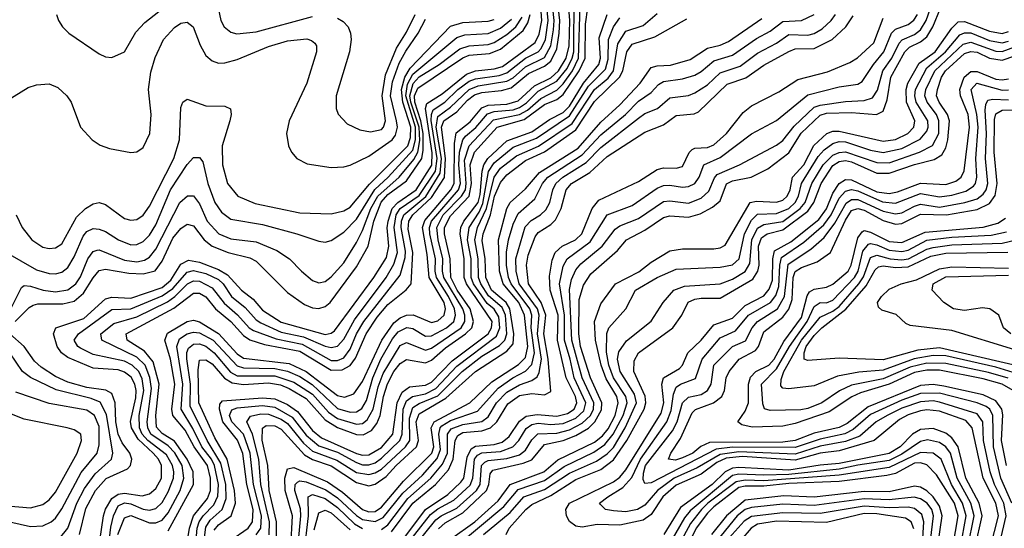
# Model space of a CAD drawing. Header units: inches. Extents: x 1308407 to 1441228, y 959628 to 1036311.
# Tile 533 of 656: x 1414476 to 1417617, y 980630 to 982253. Entities that reach past the tile are written whole.
import ezdxf

# ---------------------------------------------------------------- set-up
doc = ezdxf.new("R2010")
doc.units = ezdxf.units.IN
doc.header["$MEASUREMENT"] = 0
doc.layers.add('B4918', color=7, linetype='Continuous')

msp = doc.modelspace()

# ---------------------------------------------------------------- linework, layer by layer
at = {"layer": 'B4918', "color": 5}
for points, elevation in [([(1414726.6, 980553.4), (1414743.6, 980670), (1414750, 980690.4), (1414770, 980725), (1414790, 980739.2), (1414810, 980741.9), (1414866.7, 980733.3), (1414890, 980739.5), (1414910, 980757.2), (1414928.1, 980790), (1414928.8, 980830), (1414919.2, 980850), (1414902.2, 980870), (1414854, 980914), (1414833, 980950), (1414829.6, 980970.4), (1414846.1, 981046.1), (1414847.2, 981070), (1414843.3, 981090), (1414831.8, 981111.8), (1414810, 981128.5), (1414790, 981135.5), (1414710, 981140.8), (1414630, 981174.5), (1414609.1, 981190), (1414595.6, 981210), (1414583.5, 981250), (1414591.3, 981270), (1414680.1, 981299.9), (1414750, 981362), (1414770, 981367.6), (1414830, 981364.6), (1414930, 981398.6), (1414957.9, 981422.1), (1414990, 981473.3), (1415014, 981486), (1415050, 981479.6), (1415110, 981455.6), (1415139.1, 981439.1), (1415183.3, 981390), (1415220.6, 981360.6), (1415250, 981325.9), (1415310, 981287.9), (1415450, 981248.4), (1415470, 981252.2), (1415480.2, 981259.8), (1415605.6, 981430), (1415645.6, 981494.4), (1415654, 981530), (1415648.6, 981588.6), (1415650.9, 981610), (1415664.4, 981650), (1415682.2, 981670), (1415740.5, 981710), (1415791.1, 981788.9), (1415791.6, 981828.5), (1415770.1, 981969.9), (1415774.6, 981985.4), (1415823.6, 982016.4), (1415901.2, 982078.7), (1415930, 982089.3), (1415990, 982096), (1416015.9, 982104.1), (1416120, 982180), (1416133.4, 982206.6), (1416141.8, 982250), (1416133, 982370)], 2680), ([(1414753.8, 980526.2), (1414766.8, 980633.2), (1414775.1, 980670), (1414790, 980701.1), (1414810, 980711.1), (1414830, 980708), (1414870, 980691.1), (1414890, 980687.8), (1414910, 980693.2), (1414930, 980712.5), (1414950, 980746.7), (1414966.2, 980790), (1414967.4, 980810), (1414963.6, 980830), (1414943.8, 980863.8), (1414884.5, 980910), (1414866.8, 980930), (1414858, 980950), (1414857.5, 980990), (1414872.3, 981070), (1414866.6, 981106.6), (1414855.5, 981130), (1414835.1, 981150), (1414810, 981163.6), (1414710, 981184.1), (1414670, 981204.7), (1414661.8, 981210), (1414649.9, 981230), (1414663.9, 981250), (1414770, 981327.8), (1414830, 981330.7), (1414930, 981371.8), (1414964.5, 981395.5), (1415010, 981447.5), (1415030, 981452.6), (1415070, 981443), (1415110, 981423.4), (1415124.6, 981410), (1415151.7, 981370), (1415194.8, 981334.8), (1415230, 981295.3), (1415245.5, 981285.5), (1415310, 981255.9), (1415381, 981241), (1415450, 981210.6), (1415470, 981206.5), (1415490, 981210.6), (1415510, 981233.6), (1415544.4, 981295.6), (1415644.6, 981430), (1415670, 981472.4), (1415680.9, 981510), (1415670.6, 981590), (1415677.2, 981630), (1415690, 981650), (1415750, 981691.8), (1415802.2, 981770), (1415808.1, 981810), (1415789, 981931), (1415789.3, 981950.7), (1415795.1, 981964.9), (1415832.4, 981990), (1415873.4, 982030), (1415910, 982056.9), (1415930, 982064.2), (1416005.3, 982074.8), (1416030, 982083.4), (1416090, 982130.6), (1416129.4, 982150), (1416139.3, 982160.7), (1416152.9, 982190), (1416161.3, 982250), (1416150.2, 982369.8)], 2660), ([(1414789.5, 980610), (1414810, 980663.3), (1414830, 980671.1), (1414890, 980647.3), (1414910, 980647), (1414930, 980656), (1414950, 980679.6), (1414987.4, 980750), (1415000.1, 980790), (1414993.9, 980830), (1414970.5, 980870.5), (1414950, 980892.9), (1414894.8, 980930), (1414884.7, 980950), (1414882.9, 980970), (1414895.9, 981075.9), (1414891.4, 981111.4), (1414876.4, 981150), (1414850, 981175.7), (1414737.5, 981230), (1414735.2, 981250), (1414776.7, 981283.3), (1414850, 981304.6), (1414947.5, 981352.5), (1414970.9, 981369.1), (1415011, 981410), (1415030, 981419.5), (1415050, 981418.4), (1415090, 981397.4), (1415128, 981348), (1415171.1, 981311.1), (1415207.7, 981270), (1415221.5, 981261.5), (1415294, 981234), (1415377, 981217), (1415470, 981165.7), (1415490, 981165.2), (1415510, 981173.8), (1415530, 981201.3), (1415550.4, 981250), (1415573.9, 981290), (1415690, 981437.8), (1415705.9, 981494.1), (1415706.2, 981513.8), (1415692.4, 981590), (1415693.6, 981610), (1415701.5, 981630), (1415771.5, 981688.5), (1415817.3, 981762.7), (1415821.5, 981810), (1415804.6, 981910), (1415810, 981944.4), (1415850, 981973.5), (1415910, 982030), (1415938.5, 982041.5), (1416030, 982056.3), (1416050, 982067.6), (1416090, 982102.1), (1416150, 982132.6), (1416170.8, 982169.2), (1416179.1, 982220.9), (1416180.5, 982250), (1416168.2, 982370)], 2640), ([(1414950, 980621.4), (1415030.6, 980770), (1415029.5, 980810), (1415010.1, 980850), (1414970, 980908), (1414930, 980932.5), (1414912.6, 980952.6), (1414910, 980990), (1414920.4, 981090), (1414901.4, 981161.4), (1414874.6, 981194.6), (1414818.5, 981230), (1414815.7, 981250), (1414967.3, 981332.7), (1415030, 981380.3), (1415050, 981380.3), (1415070, 981368.2), (1415100.3, 981330), (1415149.9, 981289.9), (1415190, 981244.8), (1415210, 981231.4), (1415256.9, 981216.9), (1415370, 981194.7), (1415470, 981134.5), (1415504.4, 981135.6), (1415530, 981149.3), (1415547, 981173), (1415580.8, 981250), (1415616.2, 981303.8), (1415650, 981343.9), (1415709, 981391), (1415725.1, 981410), (1415730.1, 981509.9), (1415715.5, 981584.5), (1415717.5, 981610), (1415730, 981630), (1415790, 981685.1), (1415830.8, 981749.2), (1415834.6, 981810), (1415821.4, 981910), (1415828.5, 981930), (1415870, 981959.3), (1415904.1, 981995.9), (1415927, 982013), (1415950, 982021.1), (1416013, 982027), (1416044.1, 982035.9), (1416099.1, 982080.9), (1416150, 982104.3), (1416170, 982121), (1416190, 982160.2), (1416197.4, 982210), (1416198.6, 982250), (1416187.5, 982350)], 2620), ([(1414593, 982270), (1414599.3, 982250), (1414613, 982230), (1414633, 982210), (1414730, 982144.4), (1414750, 982134.9), (1414770, 982132.7), (1414810, 982150.4), (1414846.3, 982213.7), (1414875.5, 982244.5), (1414970, 982319.3)], 2840), ([(1415010, 980585), (1415017.2, 980630), (1415030.4, 980669.6), (1415075.4, 980724.6), (1415085, 980750), (1415084.6, 980790), (1415075.4, 980830), (1415032.1, 980890), (1415003.4, 980943.4), (1414964, 980990), (1414961.1, 981010), (1414971.2, 981090), (1414956.8, 981170), (1414939.3, 981230), (1414947.2, 981252.8), (1415010, 981289.6), (1415030, 981294.3), (1415050, 981289.1), (1415110, 981251.6), (1415170, 981186.1), (1415190, 981173.1), (1415335.7, 981155.7), (1415390, 981130.3), (1415490, 981054), (1415512, 981048), (1415541.5, 981058.5), (1415570, 981098.3), (1415630.7, 981230), (1415670, 981285.3), (1415690, 981301.2), (1415710, 981310), (1415730.7, 981310.7), (1415790, 981286.6), (1415810, 981291.7), (1415830.4, 981310), (1415833.8, 981330), (1415829.6, 981350), (1415782, 981430), (1415776.2, 981503.8), (1415760.7, 981590), (1415768.1, 981611.9), (1415851.4, 981710), (1415862.1, 981730), (1415862.5, 981857.5), (1415868.3, 981891.7), (1415912.5, 981927.5), (1415950, 981971.8), (1415970, 981979.8), (1416030, 981983.5), (1416065.8, 981994.3), (1416117.8, 982042.2), (1416170, 982067.6), (1416194.9, 982090), (1416219.1, 982130), (1416228.7, 982170), (1416230.6, 982250), (1416225, 982330)], 2580), ([(1415037.1, 980570), (1415042, 980630), (1415048.1, 980650), (1415060.8, 980670), (1415095.3, 980704.7), (1415108, 980732), (1415110.2, 980770), (1415097.5, 980830), (1415087.8, 980850), (1415057, 980890), (1415028.6, 980948.6), (1414990.6, 981010), (1414996.2, 981090), (1414977.3, 981210), (1414985.3, 981234.7), (1415010, 981250.8), (1415030, 981255.6), (1415050, 981253.8), (1415093.5, 981230), (1415170, 981148.2), (1415190, 981141.7), (1415290, 981140.1), (1415330, 981131.8), (1415370, 981114.2), (1415408.9, 981088.9), (1415490, 981012.6), (1415530, 981000.8), (1415550, 981001.6), (1415567.6, 981012.4), (1415581.8, 981038.2), (1415602.7, 981110), (1415628.5, 981170), (1415665.3, 981234.7), (1415683.6, 981256.4), (1415710.8, 981270.8), (1415730, 981267.6), (1415770, 981243.2), (1415790, 981244), (1415837.8, 981270), (1415860.7, 981290), (1415866.7, 981310), (1415863.3, 981330), (1415843.9, 981370), (1415806, 981430), (1415801.3, 981450), (1415801.9, 981490), (1415784.5, 981570), (1415783.7, 981590), (1415790, 981610), (1415875.3, 981710), (1415881.8, 981730), (1415877, 981790), (1415879.2, 981830), (1415889.8, 981870), (1415898.3, 981881.7), (1415931.1, 981908.9), (1415967.8, 981952.2), (1415990, 981959.8), (1416050, 981965.3), (1416070, 981972.6), (1416092.5, 981987.5), (1416130, 982024.7), (1416190, 982056.8), (1416222.5, 982097.5), (1416238.8, 982130), (1416243.3, 982150), (1416245.2, 982330)], 2560), ([(1415058.9, 980550), (1415070, 980633.8), (1415084, 980656), (1415122, 980690), (1415134.8, 980725.2), (1415133.5, 980770), (1415117.2, 980837.2), (1415073.6, 980910), (1415020.1, 981020.1), (1415021.2, 981090), (1415009.4, 981170.6), (1415009.1, 981190.9), (1415014.9, 981205.1), (1415030, 981217.3), (1415050, 981218.7), (1415070, 981210.9), (1415096.1, 981190), (1415148, 981128), (1415170, 981116.2), (1415290, 981116.4), (1415350, 981096.1), (1415410, 981058.1), (1415460.7, 981000.7), (1415490, 980980), (1415550, 980961.7), (1415570, 980964.7), (1415584.1, 980975.9), (1415603.8, 981010), (1415619.2, 981080.8), (1415635.9, 981124.1), (1415690, 981212.7), (1415710, 981223.2), (1415770, 981198.3), (1415790, 981204.2), (1415884.2, 981270), (1415895.6, 981290), (1415895.7, 981310), (1415889.3, 981330), (1415829.1, 981430), (1415824.7, 981450), (1415825.6, 981490), (1415811.1, 981550), (1415807.1, 981590), (1415827.2, 981630), (1415885.2, 981690), (1415897.6, 981710), (1415900.5, 981730), (1415894.9, 981805.2), (1415909.7, 981850.3), (1415987, 981933), (1416070, 981950.1), (1416095.4, 981964.6), (1416138, 982002), (1416190, 982027.6), (1416210, 982048.3), (1416239.7, 982090), (1416258.5, 982130), (1416263.9, 982296.1)], 2540), ([(1415096.2, 980623.9), (1415110, 980641.2), (1415150.1, 980669.9), (1415164.2, 980710), (1415161.1, 980750), (1415137.9, 980850), (1415098.8, 980918.8), (1415046.9, 981030), (1415044.8, 981135.2), (1415050, 981166.8), (1415070, 981167.7), (1415090, 981154.3), (1415129, 981109), (1415153.9, 981093.9), (1415190, 981088.6), (1415270, 981094.5), (1415307.5, 981087.5), (1415335.8, 981075.8), (1415390, 981043.9), (1415450, 980975.9), (1415490, 980951.2), (1415550.8, 980929.2), (1415571.8, 980928.2), (1415598, 980942), (1415615.3, 980964.7), (1415625.6, 980990), (1415636, 981050), (1415648.8, 981091.2), (1415670, 981130.3), (1415690, 981156), (1415710, 981168.6), (1415770, 981157.8), (1415790, 981165.9), (1415834.5, 981205.5), (1415898.4, 981250), (1415917.8, 981270), (1415923.8, 981290), (1415912.9, 981330), (1415872, 981390), (1415850.9, 981430), (1415848.9, 981490), (1415831.2, 981570), (1415831.6, 981590), (1415850, 981627.5), (1415910, 981690.3), (1415917.7, 981730), (1415913.2, 981790), (1415926.5, 981830), (1415999.3, 981910), (1416085.7, 981934.3), (1416150, 981982.7), (1416190, 981998.2), (1416210, 982013.8), (1416260.9, 982090), (1416279.4, 982130), (1416280.8, 982239.2), (1416288, 982292)], 2520), ([(1415105.5, 982305.5), (1415117.2, 982250), (1415128.7, 982230), (1415150, 982213.6), (1415168.4, 982208.4), (1415230, 982214.1), (1415410, 982262.7)], 2840), ([(1415733.5, 980570), (1415803.3, 980656.7), (1415820.7, 980670), (1415870, 980694.1), (1415933.5, 980750), (1415944.8, 980770), (1415949.4, 980830), (1415959.6, 980840.4), (1415970, 980846.6), (1416030, 980852.2), (1416070, 980864.8), (1416090, 980878.8), (1416110, 980912.4), (1416129.2, 980930.8), (1416190, 980933), (1416230, 980944.1), (1416270, 980965.3), (1416296.4, 980990), (1416306.5, 981010), (1416307.7, 981030), (1416270.5, 981110), (1416237.3, 981230), (1416230, 981391.7), (1416236.4, 981423.6), (1416250, 981454.7), (1416266.4, 981473.6), (1416334.6, 981530), (1416375.3, 981584.7), (1416390, 981594.6), (1416450, 981618.2), (1416530, 981672.3), (1416550, 981674.9), (1416610, 981667.5), (1416650, 981683.9), (1416674.7, 981705.3), (1416692.2, 981747.8), (1416701.3, 981758.7), (1416772.5, 981790), (1416890, 981852.4), (1416910, 981867.1), (1416947.1, 981912.9), (1417010, 981973.5), (1417030, 981980.7), (1417110, 981992.2), (1417170, 981994.7), (1417196.1, 982003.9), (1417212.4, 982027.6), (1417229.6, 982090), (1417258.5, 982130), (1417281.4, 982178.6), (1417290.9, 982189.1), (1417330, 982205.6), (1417350, 982220.4), (1417367.7, 982250), (1417388.5, 982311.5)], 2240), ([(1415811.5, 980628.5), (1415832.9, 980647.1), (1415890, 980679.2), (1415965.3, 980750), (1415972.7, 980770), (1415976.7, 980803.3), (1415984.8, 980815.2), (1416082.5, 980837.5), (1416110, 980848.5), (1416150, 980896.8), (1416210, 980909.9), (1416250, 980926.3), (1416290.1, 980949.9), (1416311.1, 980970), (1416331.6, 981008.4), (1416333.2, 981030), (1416296.6, 981110), (1416265.1, 981210), (1416259.4, 981250), (1416260.5, 981359.5), (1416274.7, 981405.3), (1416298.4, 981441.6), (1416383.3, 981516.7), (1416411.5, 981550), (1416470, 981580.9), (1416530, 981622), (1416550, 981626.6), (1416610, 981622.9), (1416646.5, 981633.5), (1416685.8, 981654.2), (1416710, 981674.7), (1416730.6, 981729.4), (1416750, 981738.3), (1416809.6, 981750.4), (1416862.9, 981777.1), (1416930, 981828.4), (1416968.8, 981891.2), (1417030, 981948.7), (1417050, 981954.5), (1417130, 981957.2), (1417209.2, 981950.8), (1417230, 981960.7), (1417242.9, 981997.1), (1417254.5, 982070), (1417299.7, 982150), (1417314.4, 982165.6), (1417350, 982182), (1417370, 982198.3), (1417388.9, 982230), (1417413.2, 982290)], 2220), ([(1414390, 981967.2), (1414503.1, 982036.9), (1414530, 982045.4), (1414570, 982048.3), (1414597.1, 982037.1), (1414626.8, 982010), (1414640.6, 981990), (1414670.1, 981910.1), (1414707.4, 981870), (1414732.8, 981852.8), (1414762.1, 981842.1), (1414830, 981828.7), (1414850, 981831.1), (1414870, 981845), (1414890.6, 981890), (1414895.1, 981950), (1414886.4, 982030), (1414894.2, 982085.8), (1414907.6, 982132.4), (1414935, 982190), (1414970, 982228.1), (1414990, 982242), (1415010, 982245.5), (1415029.4, 982230), (1415051.3, 982171.3), (1415070, 982138.7), (1415090, 982121.2), (1415110, 982114.7), (1415130, 982115.3), (1415170, 982125.9), (1415270, 982167.4), (1415330, 982185.2), (1415391.8, 982191.8), (1415407.1, 982187.1), (1415417.7, 982177.7), (1415423, 982170), (1415422.7, 982150), (1415391.6, 982050), (1415335.1, 981930), (1415327.5, 981890), (1415333.5, 981850), (1415342.6, 981830), (1415359.6, 981810), (1415392.8, 981792.8), (1415470, 981781.8), (1415510, 981783.1), (1415530, 981788.9), (1415590, 981817.9), (1415664.4, 981870), (1415675.2, 981884.8), (1415680.9, 981910), (1415678.4, 981930), (1415658.8, 982010), (1415664.8, 982055.2), (1415686, 982114), (1415707.3, 982152.7), (1415747.6, 982210), (1415770, 982254.8)], 2820), ([(1414430, 981512.1), (1414530, 981455.2), (1414570, 981442.5), (1414590, 981442.4), (1414610, 981447.7), (1414630, 981462.6), (1414650, 981496.4), (1414678.1, 981561.9), (1414690, 981577.1), (1414710, 981586.4), (1414730, 981584.8), (1414750, 981576.9), (1414790.8, 981550), (1414830, 981534.6), (1414850, 981535.2), (1414870, 981545.2), (1414890, 981565.8), (1414910, 981598.6), (1414957.3, 981710), (1415010, 981790.6), (1415030, 981813.1), (1415050, 981812.7), (1415059.7, 981799.7), (1415076.3, 981730), (1415098.1, 981670), (1415119.2, 981639.2), (1415150, 981616.4), (1415250, 981599.2), (1415359.6, 981570), (1415430, 981545.7), (1415450, 981543.3), (1415470, 981547.8), (1415510, 981574.4), (1415550, 981616.6), (1415608.6, 981711.4), (1415651.2, 981750), (1415730, 981836.9), (1415738.8, 981870), (1415738.2, 981910), (1415707.6, 982010), (1415712.6, 982047.4), (1415730, 982079.1), (1415870, 982196.3), (1415895.5, 982204.4), (1415970, 982208.7), (1416010, 982226.1), (1416045.1, 982254.9)], 2760), ([(1414447.9, 981330), (1414481.8, 981398.2), (1414490, 981404.4), (1414510, 981402.6), (1414551.2, 981390), (1414590, 981384.1), (1414630, 981390.4), (1414655, 981410), (1414670, 981432.3), (1414693.8, 981490), (1414710, 981513.2), (1414722.8, 981517.2), (1414730, 981518.6), (1414810, 981485.2), (1414850, 981480), (1414874.5, 981485.5), (1414890, 981495.4), (1414910, 981521), (1414986.5, 981670), (1415011.1, 981691.1), (1415030.8, 981690.8), (1415050, 981664.8), (1415074.3, 981610), (1415111.2, 981570), (1415150, 981554.1), (1415230, 981544.2), (1415296.5, 981516.5), (1415337, 981490), (1415374.6, 981450), (1415410, 981420.8), (1415430, 981413.4), (1415450, 981417), (1415470, 981432.1), (1415510, 981477.5), (1415550, 981542.3), (1415570, 981579.9), (1415596.3, 981650), (1415618.1, 981690), (1415686.8, 981750), (1415733.7, 981806.3), (1415746.3, 981830), (1415752.7, 981867.3), (1415750.8, 981910), (1415723.4, 981990), (1415720.9, 982010), (1415731.1, 982048.9), (1415750, 982070.5), (1415813.9, 982110), (1415880.4, 982159.6), (1415910, 982169.7), (1415970, 982173.5), (1415990, 982180.7), (1416030, 982205.7), (1416058.6, 982230), (1416078.6, 982261.4)], 2740), ([(1414461.4, 981290), (1414505.9, 981334.1), (1414518.6, 981341.4), (1414534.3, 981345.7), (1414613.6, 981346.4), (1414650, 981354.8), (1414679.6, 981380.4), (1414710, 981429), (1414730, 981452.3), (1414750, 981456.5), (1414824, 981444), (1414870, 981441.5), (1414908.5, 981451.5), (1414930, 981482), (1414964.5, 981555.5), (1414990, 981586.9), (1415010, 981600.1), (1415030, 981595.2), (1415064.8, 981550), (1415090, 981530), (1415141.2, 981510), (1415210, 981493.1), (1415230, 981482.5), (1415330, 981382.5), (1415384.3, 981344.3), (1415410, 981333.5), (1415430, 981331.8), (1415450, 981337.6), (1415466.6, 981350), (1415550, 981464.3), (1415587.5, 981530), (1415605.8, 981610), (1415629.6, 981670.4), (1415650, 981695.6), (1415710, 981738.9), (1415758.3, 981810), (1415763.3, 981836.7), (1415763.5, 981890), (1415756.1, 981930), (1415736.1, 981990), (1415735.7, 982010), (1415746, 982034), (1415890, 982131), (1415910, 982139.5), (1415974.9, 982145.1), (1416010, 982158.5), (1416081.9, 982218.1), (1416096.7, 982243.3), (1416103.9, 982270)], 2720), ([(1415146.2, 980590), (1415205.1, 980630), (1415218.5, 980650), (1415220.7, 980690), (1415200.4, 980770), (1415188.1, 980868.1), (1415170.9, 980910.9), (1415124.2, 980970), (1415113.2, 981010), (1415113.9, 981026.1), (1415122.9, 981037.1), (1415250, 981045.9), (1415290, 981042.8), (1415330, 981024.4), (1415362.5, 981002.5), (1415410, 980942), (1415438.3, 980918.3), (1415550, 980869), (1415570, 980863.4), (1415590, 980864), (1415630, 980887.3), (1415666.3, 980930), (1415680, 981030), (1415695.7, 981064.3), (1415719, 981081), (1415770, 981087), (1415790, 981095.7), (1415855.8, 981164.2), (1415969.9, 981250.1), (1415981.5, 981270), (1415982.7, 981290), (1415901.4, 981410), (1415894, 981430), (1415893.9, 981490), (1415880.8, 981570), (1415883.4, 981590), (1415892.7, 981610), (1415938.3, 981670), (1415945.2, 981694.8), (1415950.9, 981769.1), (1415956.5, 981790), (1415969.5, 981810.5), (1416030, 981866.7), (1416110, 981895.5), (1416165.6, 981934.4), (1416210, 981957.2), (1416230, 981976.9), (1416274.3, 982050), (1416323.3, 982110), (1416328.5, 982130), (1416324.4, 982195.6), (1416350, 982270.1)], 2480), ([(1415230.7, 980609.3), (1415245.4, 980630), (1415247, 980670), (1415222.1, 980770), (1415211.5, 980870), (1415190, 980930), (1415153.2, 980970), (1415145.7, 980990), (1415152.6, 981007.4), (1415170, 981014.3), (1415250, 981021.7), (1415290, 981016.2), (1415344.8, 980984.8), (1415390, 980926.6), (1415430, 980892.9), (1415490, 980872.5), (1415550, 980839.4), (1415570, 980832.6), (1415590, 980832.3), (1415610, 980839.2), (1415630, 980853.7), (1415688.4, 980910), (1415695.9, 980930), (1415699.6, 981010), (1415710, 981036.2), (1415729.1, 981050.9), (1415770, 981059.2), (1415803.8, 981076.2), (1415870, 981147.2), (1415997.5, 981242.5), (1416008.1, 981270), (1416004.6, 981304.6), (1415990, 981329), (1415967.6, 981347.6), (1415923.8, 981410), (1415916.4, 981430), (1415916.3, 981490), (1415905, 981550), (1415910.1, 981590), (1415941.5, 981638.5), (1415953.9, 981666.1), (1415971.9, 981768.1), (1415990, 981796.4), (1416050, 981846.1), (1416124.6, 981875.4), (1416230, 981945.8), (1416290, 982040.5), (1416344.5, 982095.5), (1416353.3, 982126.7), (1416354.1, 982190), (1416370.2, 982229.8), (1416390, 982258.5)], 2460), ([(1415271.3, 980608.7), (1415272.6, 980650), (1415245.2, 980770), (1415238.8, 980850), (1415218.5, 980930), (1415200.4, 980970), (1415212.4, 980987.6), (1415245.2, 980994.8), (1415270, 980994.1), (1415310, 980978.5), (1415330, 980964.5), (1415381.6, 980901.6), (1415410, 980876.5), (1415487.6, 980847.6), (1415550, 980808.4), (1415590, 980801.8), (1415610, 980806.9), (1415630, 980818.9), (1415707.2, 980890), (1415720.3, 980910), (1415719, 980981), (1415730, 981015), (1415750, 981028.3), (1415810, 981053.1), (1415887.1, 981130), (1415950, 981179.1), (1416006.6, 981213.4), (1416023.7, 981230), (1416029.7, 981250.3), (1416025.5, 981310), (1416014.8, 981334.8), (1415972, 981372), (1415946.8, 981410), (1415939.5, 981430), (1415938.8, 981490), (1415928, 981550), (1415936.1, 981590), (1415965.1, 981650), (1415989.8, 981750.2), (1416010, 981779.1), (1416061.1, 981818.9), (1416130.5, 981849.5), (1416237.9, 981922.1), (1416309.1, 982030), (1416353.4, 982066.6), (1416370.6, 982089.4), (1416384.4, 982175.6), (1416410, 982216.3), (1416465.1, 982234.9), (1416510, 982272.9)], 2440), ([(1415295.4, 980590), (1415295, 980650), (1415272.2, 980750), (1415267.6, 980830), (1415249, 980911), (1415250.6, 980949.4), (1415262.5, 980957.5), (1415290, 980956.7), (1415310, 980946.6), (1415384.6, 980864.6), (1415410, 980849.7), (1415470, 980829.6), (1415550, 980775.7), (1415590, 980765.6), (1415610, 980771), (1415645.1, 980794.9), (1415676.6, 980830), (1415742, 980890), (1415748.7, 980910), (1415740.8, 980970), (1415750, 980995), (1415835.3, 981044.7), (1415930.1, 981129.9), (1416030, 981194.9), (1416050, 981218.4), (1416052.6, 981250), (1416039.3, 981330), (1416028.1, 981350), (1415981.5, 981390), (1415962.7, 981430), (1415960.4, 981490), (1415951.5, 981548.5), (1415954, 981570), (1415978.1, 981630), (1415990.4, 981689.6), (1416010, 981733.8), (1416030, 981757.8), (1416090, 981803.7), (1416150, 981831.8), (1416250, 981901.6), (1416310, 981992.1), (1416389, 982070), (1416399.6, 982090), (1416412.9, 982150), (1416430, 982174.8), (1416502.1, 982197.9), (1416604.1, 982255.9)], 2420), ([(1415341.1, 980570), (1415345.8, 980670), (1415322.9, 980750), (1415322.1, 980790), (1415330, 980819.5), (1415350, 980824.1), (1415457.8, 980777.8), (1415505.4, 980745.4), (1415570, 980689.4), (1415590, 980682.5), (1415610, 980683.9), (1415630, 980697.7), (1415700.2, 980779.8), (1415790.2, 980870), (1415796.7, 980890), (1415788.3, 980950), (1415798.4, 980970), (1415912.1, 981030), (1415982.6, 981097.4), (1416067.6, 981152.4), (1416090, 981174.9), (1416097.4, 981210), (1416086.1, 981310), (1416068, 981350), (1416018.2, 981410), (1416006.5, 981450), (1416003.7, 981550), (1416029.9, 981650.1), (1416040.7, 981670), (1416090, 981713.7), (1416134.5, 981765.5), (1416257, 981843), (1416330, 981925.9), (1416390, 981980.8), (1416455.7, 982050), (1416490, 982099.9), (1416510, 982105.9), (1416551.6, 982108.4), (1416614.3, 982125.7), (1416670, 982162.3), (1416710, 982171.6), (1416736.6, 982183.4), (1416843.1, 982256.9)], 2380), ([(1415358, 980510), (1415373.2, 980670), (1415372.1, 980692.1), (1415353.4, 980750), (1415355.2, 980770), (1415362.5, 980777.5), (1415370, 980781.1), (1415390, 980777.6), (1415452.1, 980752.1), (1415490, 980727.5), (1415550, 980670.3), (1415570, 980658.4), (1415610, 980651.6), (1415635.2, 980664.8), (1415698.4, 980741.6), (1415760.7, 980799.3), (1415807.5, 980852.5), (1415818.5, 980881.5), (1415813.3, 980930), (1415817.2, 980950), (1415823.1, 980956.9), (1415850, 980974.2), (1415936.7, 981003.3), (1416002.6, 981077.4), (1416049.4, 981110), (1416089.1, 981130.9), (1416110, 981153.1), (1416118.3, 981190), (1416107.7, 981270), (1416109.9, 981310), (1416103.3, 981330), (1416044.3, 981410), (1416035.1, 981430), (1416028.5, 981470), (1416028.4, 981511.6), (1416034.9, 981550), (1416050, 981600.6), (1416066, 981634), (1416118.9, 981681.1), (1416144.1, 981730), (1416160.7, 981750), (1416270, 981821.6), (1416330, 981885.7), (1416408.9, 981950), (1416450, 981992.6), (1416490, 982020.4), (1416513.8, 982046.2), (1416530, 982055.8), (1416590, 982063.8), (1416630, 982075.8), (1416650, 982087.2), (1416690, 982121.9), (1416750, 982139.7), (1416826.8, 982193.2), (1416870, 982216.4), (1416910, 982246.8), (1416970, 982250.3), (1417010, 982269.4)], 2360), ([(1415490, 982258.2), (1415507.7, 982247.7), (1415523.3, 982230), (1415531.7, 982210), (1415533.5, 982190), (1415527.7, 982150), (1415485.5, 982010), (1415485, 981970), (1415491.5, 981951.5), (1415520.9, 981920.9), (1415561.3, 981901.3), (1415594.9, 981894.9), (1415630, 981902.9), (1415636.9, 981910), (1415642.8, 981930), (1415631.8, 982010), (1415642.9, 982077.1), (1415677.7, 982162.3), (1415710, 982213.2), (1415737.2, 982270)], 2840), ([(1415630, 980625.8), (1415650, 980641), (1415714.6, 980725.4), (1415787.2, 980790), (1415825, 980835), (1415840.6, 980870), (1415840.7, 980930), (1415852.6, 980947.4), (1415890, 980961.2), (1415950, 980970.6), (1415970, 980986), (1415997.5, 981030), (1416030, 981063.9), (1416070, 981088.2), (1416110, 981101.2), (1416127.1, 981112.9), (1416133.4, 981126.6), (1416140.1, 981170), (1416127.9, 981250), (1416133.2, 981310), (1416127.8, 981330), (1416069.8, 981410), (1416059.4, 981450), (1416058.4, 981490), (1416088.1, 981591.9), (1416107.7, 981612.3), (1416137.8, 981630), (1416154, 981646), (1416166.7, 981670), (1416176.4, 981710), (1416186, 981730), (1416208.7, 981750), (1416283.1, 981796.9), (1416330, 981845.2), (1416450, 981938.5), (1416470, 981953.1), (1416510.1, 981969.8), (1416550, 982003.5), (1416610, 982011.6), (1416630, 982020.1), (1416670, 982045.1), (1416710, 982083.2), (1416774.8, 982105.2), (1416830, 982146.3), (1416890, 982177.7), (1416930, 982205.3), (1416990, 982203.4), (1417010, 982208.5), (1417036.2, 982223.8), (1417064.9, 982250), (1417078.8, 982270)], 2340), ([(1415661.6, 980618.4), (1415730.1, 980709.9), (1415802.3, 980770), (1415843.5, 980816.5), (1415858.7, 980850), (1415865.6, 980910), (1415873.7, 980926.3), (1415890, 980935.9), (1415950, 980941.2), (1415977.6, 980950), (1415997.8, 980970), (1416033.2, 981026.8), (1416070, 981053.5), (1416110, 981060.5), (1416150, 981056.1), (1416170, 981066.7), (1416161.8, 981170), (1416148, 981250), (1416154.5, 981310), (1416139, 981350), (1416098.7, 981410), (1416092.2, 981470), (1416098.1, 981501.9), (1416120, 981560), (1416130, 981574.3), (1416170, 981599), (1416185.7, 981614.3), (1416203.1, 981650), (1416219.1, 981710), (1416236.4, 981730), (1416294.7, 981765.3), (1416350, 981816), (1416470, 981894.1), (1416530, 981917.9), (1416570, 981947.7), (1416627.7, 981952.3), (1416641.3, 981958.7), (1416732.4, 982047.6), (1416792.1, 982067.9), (1416850, 982108.3), (1416930, 982152), (1416950, 982159.9), (1417010, 982161.3), (1417067.7, 982190), (1417110.9, 982230), (1417134.6, 982265.4)], 2320), ([(1415670, 980554.8), (1415770.3, 980689.7), (1415841.9, 980738.1), (1415883.3, 980776.7), (1415892.8, 980790), (1415903.7, 980856.3), (1415916.3, 980883.7), (1415930, 980892.1), (1415990, 980897.4), (1416014.9, 980905.1), (1416037, 980923), (1416070, 980971.2), (1416091.9, 980988.1), (1416126.5, 980993.5), (1416190, 980988.2), (1416223.6, 980996.4), (1416244.7, 981010), (1416253, 981030), (1416248.5, 981050), (1416219, 981110), (1416191.4, 981230), (1416194.1, 981310), (1416168.2, 981390), (1416165.9, 981434.1), (1416174.9, 981485.1), (1416184.3, 981510), (1416206.3, 981530), (1416249.2, 981550.8), (1416269.2, 981570), (1416302.1, 981650), (1416323.4, 981676.6), (1416450, 981736.3), (1416510, 981774.8), (1416530, 981780.7), (1416570, 981779.5), (1416590, 981784.6), (1416611.1, 981828.9), (1416621.3, 981838.7), (1416630, 981843.1), (1416670, 981844.8), (1416690, 981853.2), (1416730.6, 981890), (1416783.7, 981956.3), (1416810, 981978.2), (1416897.4, 982022.6), (1416957.8, 982062.2), (1417053.1, 982086.9), (1417123.8, 982116.2), (1417148.9, 982131.1), (1417200.6, 982179.4), (1417230, 982258.4)], 2280), ([(1415724.6, 980595.4), (1415786.1, 980673.9), (1415810, 980692.4), (1415860.6, 980719.4), (1415912.7, 980767.3), (1415921.4, 980790), (1415926.8, 980850), (1415936.8, 980863.2), (1415950, 980870.9), (1416010, 980874.9), (1416048.8, 980890), (1416068.1, 980910), (1416092, 980948), (1416110, 980961.3), (1416130, 980965.1), (1416170, 980961.1), (1416210, 980964.4), (1416250, 980981.1), (1416275.3, 981004.7), (1416281.5, 981030), (1416244.5, 981110), (1416232.4, 981170), (1416214, 981230), (1416214.4, 981310), (1416197.5, 981410), (1416210, 981466.4), (1416222.4, 981490), (1416296.2, 981543.8), (1416349.8, 981630.2), (1416430, 981659.6), (1416510, 981714.8), (1416530, 981723.5), (1416550, 981724.9), (1416590, 981718.7), (1416610, 981720.8), (1416629.9, 981730), (1416643.2, 981750), (1416658.5, 981790), (1416710, 981812.7), (1416810, 981888.9), (1416890, 981931.5), (1416990, 982013.1), (1417090, 982038.8), (1417150, 982047.7), (1417163.9, 982056.1), (1417199.3, 982110), (1417232.8, 982150), (1417256.6, 982210), (1417270, 982222.4), (1417310, 982237.7), (1417328.3, 982251.7), (1417340, 982270)], 2260), ([(1414464.6, 981630), (1414483.6, 981590), (1414514.8, 981550), (1414550, 981527.3), (1414570, 981522.5), (1414590, 981524.6), (1414610, 981537.5), (1414657.4, 981622.6), (1414686.3, 981650), (1414710, 981665), (1414730, 981669.3), (1414750, 981663), (1414810, 981618.8), (1414830, 981612.8), (1414850, 981615.2), (1414870, 981629.1), (1414890, 981658.3), (1414968, 981810), (1414985.5, 981870), (1414990, 981972.7), (1414996.2, 981990), (1415010, 981999.3), (1415070, 981977.6), (1415130, 981977.2), (1415148.2, 981968.2), (1415151, 981950), (1415146.7, 981930), (1415122.3, 981850), (1415122.6, 981790), (1415138.4, 981730), (1415172.3, 981690), (1415226.6, 981666.6), (1415370, 981636.6), (1415470, 981633), (1415510, 981643), (1415530, 981654.7), (1415591.4, 981728.6), (1415714.5, 981850), (1415722.9, 981877.1), (1415723.8, 981910), (1415698.4, 981990), (1415693.7, 982030), (1415705, 982070), (1415721.9, 982098.1), (1415850, 982232.6), (1415890, 982244.3), (1415970, 982248.6), (1415990, 982253.8)], 2780), ([(1415850, 980594.9), (1415927.8, 980650), (1416002.4, 980717.6), (1416040.9, 980770), (1416148, 980810), (1416192.2, 980847.8), (1416310, 980904.4), (1416335.1, 980924.9), (1416352.8, 980947.2), (1416375.3, 980990), (1416385.2, 981030), (1416380.4, 981050), (1416347, 981107), (1416331.1, 981150), (1416312.5, 981230), (1416310, 981290), (1416330, 981346.5), (1416377.1, 981410), (1416451.5, 981448.5), (1416490, 981479), (1416550, 981515.2), (1416590, 981521.6), (1416690, 981521.6), (1416710, 981524.8), (1416726.3, 981533.7), (1416805.7, 981670), (1416826.6, 981673.4), (1416890, 981670.3), (1416910, 981677.2), (1416924.6, 981690), (1416933.9, 981710), (1416941.6, 981750), (1416977.5, 981790), (1417008.9, 981851.1), (1417050.4, 981889.6), (1417070, 981897.2), (1417090, 981897.3), (1417230, 981865.3), (1417270, 981870.2), (1417309.6, 981890), (1417328.1, 981910), (1417331.3, 981930), (1417305.2, 981990), (1417304.3, 982030), (1417309.4, 982050), (1417345.8, 982114.2), (1417396.6, 982150), (1417450, 982226.1), (1417470, 982245.7), (1417490, 982247.6), (1417570, 982216), (1417610, 982209), (1417630, 982215.3)], 2180), ([(1415865.3, 980570), (1416020.5, 980699.5), (1416066, 980754), (1416150, 980782.5), (1416212.8, 980827.2), (1416307.5, 980872.5), (1416342.6, 980897.4), (1416369.7, 980930), (1416401, 980990), (1416413.5, 981030), (1416409.8, 981050), (1416370.7, 981110), (1416355.2, 981150), (1416347.6, 981192.4), (1416348.9, 981251.1), (1416355, 981270), (1416409.4, 981330), (1416440.7, 981390), (1416510, 981430.1), (1416570, 981456.8), (1416710, 981463.2), (1416750, 981471), (1416771.2, 981490), (1416787.7, 981570), (1416810, 981613.1), (1416830, 981632.2), (1416890, 981634.3), (1416930, 981650.6), (1416950.1, 981670), (1416960.9, 981690), (1416969.9, 981730.1), (1417023.1, 981816.9), (1417042, 981838), (1417070, 981858.2), (1417090, 981863.9), (1417110, 981862.7), (1417190, 981836.6), (1417230, 981829.2), (1417290, 981842.3), (1417348.3, 981871.7), (1417370, 981897.3), (1417374.3, 981910), (1417373.2, 981930), (1417336.3, 981990), (1417331.4, 982010), (1417333.4, 982030), (1417370, 982099.5), (1417428.9, 982150), (1417475.3, 982204.7), (1417490, 982211.4), (1417510, 982210.8), (1417570, 982186.4), (1417610, 982179.2), (1417630, 982184.3)], 2160), ([(1415956, 980610), (1416040.2, 980679.8), (1416084.6, 980730), (1416150, 980753.5), (1416230, 980805.6), (1416316, 980844), (1416350, 980867.2), (1416370, 980888), (1416407.7, 980950), (1416443.5, 981030), (1416437.4, 981057.4), (1416391.2, 981130), (1416383.1, 981170), (1416387.5, 981192.5), (1416411.4, 981228.6), (1416490, 981290.7), (1416528.3, 981350), (1416563.1, 981390), (1416597, 981403), (1416710, 981410.3), (1416750, 981425), (1416790, 981449.4), (1416805.3, 981474.7), (1416811.3, 981550), (1416830, 981587.6), (1416850, 981599.9), (1416910, 981609.3), (1416966, 981650), (1416981.7, 981670), (1417002.5, 981730), (1417038.7, 981790), (1417070, 981820.9), (1417090, 981829.6), (1417110, 981831.7), (1417210, 981796.9), (1417250, 981796.2), (1417346.7, 981830), (1417388.1, 981851.9), (1417407.7, 981890), (1417408.6, 981930), (1417400.6, 981950), (1417370.5, 981990), (1417363.7, 982010), (1417367, 982030), (1417395, 982090), (1417485.5, 982174.5), (1417510, 982181.4), (1417590, 982152.6), (1417610, 982151.5), (1417650, 982165.9)], 2140), ([(1416027.6, 980610), (1416037.7, 980630), (1416090.5, 980690), (1416110, 980705.9), (1416170, 980734.7), (1416250, 980785.4), (1416330, 980817.4), (1416370, 980847.9), (1416412.9, 980910), (1416467.7, 981010), (1416473.8, 981030), (1416471.4, 981051.4), (1416434.8, 981130), (1416436, 981164), (1416450.2, 981189.8), (1416559, 981270), (1416588.3, 981310), (1416608.8, 981351.2), (1416630, 981361.1), (1416650, 981364.3), (1416710, 981363.9), (1416814.8, 981425.2), (1416831, 981450), (1416834.9, 981470), (1416833.2, 981530), (1416842.7, 981557.3), (1416860.1, 981570), (1416910, 981582.4), (1416990, 981642.3), (1417009.8, 981670), (1417032.2, 981730), (1417070, 981788), (1417090, 981800.3), (1417110, 981803.4), (1417130, 981798.9), (1417210, 981763.5), (1417250, 981762.7), (1417330, 981791.2), (1417393.4, 981806.6), (1417417.9, 981822.1), (1417430, 981843.8), (1417437.1, 981870), (1417441.9, 981930), (1417436.1, 981950), (1417408.8, 981990), (1417400.8, 982010), (1417403.3, 982030), (1417416.5, 982070), (1417429.1, 982090), (1417490, 982144.6), (1417510, 982151.8), (1417530, 982149.3), (1417570, 982130.2), (1417610, 982123.6), (1417650, 982137.5)], 2120), ([(1417572.4, 980570), (1417597.9, 980670), (1417589.6, 980710), (1417550, 980790), (1417514.5, 980950), (1417494.3, 980974.3), (1417410, 981003.9), (1417370, 981007.7), (1417350, 981004.9), (1417310, 980991.6), (1417283.1, 980976.9), (1417201.3, 980910), (1417090, 980877.4), (1417030, 980869.8), (1416950, 980847.5), (1416781.3, 980858.7), (1416730, 980853.7), (1416700.4, 980839.6), (1416650, 980802.5), (1416570, 980767.2), (1416527.5, 980730), (1416490, 980673.8), (1416464.4, 980655.6), (1416390, 980640.1), (1416318.2, 980641.8), (1416270, 980633.3), (1416250, 980637.1), (1416230, 980651), (1416220.1, 980670), (1416218.4, 980690), (1416229.5, 980710), (1416370, 980778.5), (1416390, 980792.5), (1416410, 980816), (1416522.3, 980997.7), (1416530.5, 981030), (1416524.7, 981090), (1416529.5, 981110.5), (1416580.4, 981139.6), (1416589.9, 981150), (1416607.7, 981190), (1416650, 981229.7), (1416690, 981278.9), (1416750, 981300.3), (1416790, 981341.2), (1416850, 981371.5), (1416867.1, 981392.9), (1416877.8, 981422.2), (1416878.1, 981490), (1416884.2, 981515.8), (1416935.6, 981544.4), (1417024.8, 981615.2), (1417050.1, 981649.9), (1417070, 981699.3), (1417090.2, 981729.8), (1417110, 981742.8), (1417130, 981741.9), (1417210, 981704), (1417250, 981698.2), (1417276.7, 981703.3), (1417350, 981731.5), (1417430, 981726.8), (1417462.3, 981737.7), (1417479.3, 981750), (1417489.4, 981770.6), (1417505.9, 981910), (1417501.5, 981950), (1417477.4, 982010), (1417474.9, 982030), (1417489, 982070), (1417510, 982087.6), (1417530, 982087.2), (1417590, 982063.2), (1417610, 982061.2), (1417630, 982064.7)], 2080), ([(1417599.6, 980570), (1417622.6, 980670), (1417615.5, 980710), (1417585.6, 980770), (1417572.2, 980810), (1417551, 980910), (1417548.3, 980970), (1417530, 980995.2), (1417410, 981032.6), (1417390, 981036.1), (1417350, 981033), (1417290, 981012.7), (1417242.8, 980990), (1417208.1, 980970), (1417155.7, 980924.3), (1417110, 980906.3), (1417030, 980891.6), (1416950, 980866.5), (1416770, 980874.3), (1416710, 980865.3), (1416636.9, 980823.1), (1416564.2, 980790), (1416511.1, 980750), (1416470, 980703.7), (1416447.3, 980690), (1416410, 980682.6), (1416370, 980685.1), (1416345.1, 980690), (1416327.2, 980707.2), (1416326.1, 980710), (1416352.1, 980730), (1416399.5, 980760.5), (1416428.5, 980791.5), (1416456.5, 980850), (1416540.3, 980970), (1416554, 981006), (1416562.1, 981057.9), (1416570, 981080.1), (1416584.2, 981090), (1416631.6, 981108.4), (1416653, 981170), (1416710, 981238.2), (1416759.9, 981260.1), (1416801.3, 981310), (1416871, 981350), (1416887.6, 981372.4), (1416898, 981402), (1416900.6, 981470), (1416905.8, 981494.2), (1416976.9, 981543.1), (1417041.4, 981598.6), (1417064.8, 981630), (1417090, 981683.8), (1417110, 981705.6), (1417130, 981711), (1417150, 981706.4), (1417228.7, 981671.3), (1417270, 981667.5), (1417350, 981697.9), (1417410, 981687.2), (1417450, 981692.6), (1417494.5, 981705.5), (1417518.4, 981721.6), (1417525, 981730), (1417529.1, 981750), (1417526, 981810), (1417533.7, 981910), (1417529.6, 981950), (1417511.6, 982030), (1417529, 982050), (1417610, 982028), (1417630, 982029.5)], 2060), ([(1417641.1, 980710), (1417605.9, 980790), (1417582.5, 980890), (1417580.3, 980990), (1417570.6, 981010), (1417558.7, 981018.7), (1417530.6, 981030.6), (1417410, 981060.7), (1417350, 981060.2), (1417290, 981038.6), (1417190, 980993.5), (1417135.2, 980944.8), (1417108.7, 980931.3), (1417030, 980914.7), (1416950, 980887.2), (1416750, 980889.2), (1416697.9, 980882.1), (1416490, 980774.4), (1416470, 980772.3), (1416465.3, 980785.3), (1416465.8, 980805.8), (1416472.7, 980830), (1416558.7, 980941.3), (1416572.9, 980970), (1416590.3, 981029.7), (1416610, 981048.2), (1416650, 981057.3), (1416670.1, 981069.9), (1416681.6, 981090), (1416690, 981150.1), (1416750, 981209.5), (1416791.5, 981228.5), (1416812.6, 981270), (1416830, 981290), (1416893.6, 981330), (1416916, 981370), (1416927.6, 981472.4), (1416999.4, 981520.6), (1417042.3, 981557.7), (1417076.7, 981603.3), (1417112.2, 981667.7), (1417130, 981679.1), (1417150, 981679.1), (1417230, 981642.3), (1417270, 981633.9), (1417290, 981636.9), (1417330, 981658.4), (1417350, 981664), (1417410, 981655.2), (1417490.6, 981669.4), (1417530, 981681.6), (1417550, 981695.9), (1417559.2, 981710), (1417563.9, 981730), (1417556.6, 981810), (1417559.7, 981890), (1417556, 981964), (1417557.5, 981982.5), (1417564.2, 981995.8), (1417580.6, 981999.4), (1417630, 981997.2)], 2040), ([(1417623.5, 980830), (1417607.9, 980910), (1417612.2, 980992.2), (1417608.6, 981010), (1417590, 981037), (1417550, 981055.5), (1417423.6, 981083.6), (1417390, 981088.4), (1417350, 981085.9), (1417183, 981017), (1417115.4, 980964.6), (1417090, 980951.4), (1417010, 980933), (1416950.1, 980909.9), (1416910, 980904.4), (1416676.6, 980903.4), (1416649.3, 980890.7), (1416623.3, 980870), (1416590, 980854.7), (1416567.7, 980847.7), (1416545.5, 980850), (1416553, 980870), (1416583.6, 980916.4), (1416621.2, 980998.8), (1416631.4, 981008.6), (1416689.5, 981030.5), (1416715.4, 981050), (1416724.3, 981070), (1416729.6, 981110.4), (1416738.8, 981130), (1416770.8, 981169.2), (1416823.2, 981196.8), (1416833.2, 981210), (1416850, 981256.8), (1416910, 981303.9), (1416930, 981329), (1416939.8, 981360.2), (1416943.9, 981430), (1416950.3, 981449.7), (1416970, 981462), (1417020.3, 981479.7), (1417062.3, 981510), (1417110, 981612.8), (1417130, 981643.6), (1417150, 981650), (1417170, 981644.6), (1417230, 981612.6), (1417270, 981600.7), (1417290, 981602.7), (1417350, 981632.1), (1417432.2, 981630), (1417530, 981647.3), (1417570, 981666.5), (1417588, 981692), (1417594.6, 981730), (1417584.1, 981830), (1417585.6, 981934.4), (1417590, 981952.2), (1417610, 981964.1), (1417670, 981965.4)], 2020), ([(1417645.2, 981070), (1417610, 981089.7), (1417550, 981107.2), (1417410, 981134.9), (1417370, 981135), (1417330, 981126.9), (1417250, 981089.6), (1417157.8, 981062.2), (1417130.7, 981049.3), (1417058.7, 981001.3), (1416950, 980964.8), (1416910, 980956.2), (1416812.5, 980952.5), (1416779.9, 980959.9), (1416766.7, 980970), (1416790, 981003.4), (1416801.4, 981030), (1416801.1, 981090), (1416807.4, 981112.6), (1416823.9, 981130), (1416866.2, 981150), (1416882.5, 981170), (1416914.1, 981225.9), (1416970, 981302.2), (1416988.3, 981371.7), (1416995.9, 981384.1), (1417010, 981393.2), (1417050, 981399.2), (1417070, 981409.3), (1417118.8, 981450), (1417128.4, 981470), (1417150, 981556.9), (1417164, 981576), (1417170, 981579.7), (1417190, 981575.4), (1417250, 981544.9), (1417290, 981541.4), (1417365, 981575), (1417550, 981590.9), (1417596.4, 981603.6), (1417620.7, 981619.3)], 1980), ([(1417628.8, 981108.8), (1417566.9, 981126.9), (1417430, 981155.8), (1417370, 981157.1), (1417316.1, 981143.9), (1417230, 981107), (1417130, 981086.8), (1417091.5, 981068.5), (1417035, 981030), (1416990, 981012), (1416967.5, 981007.5), (1416870, 981005.3), (1416851.6, 981011.6), (1416846.6, 981026.6), (1416842.7, 981090), (1416890, 981138.6), (1416932.2, 981210), (1416988.2, 981290), (1417010, 981337.3), (1417030, 981350), (1417050, 981349.5), (1417070, 981357.5), (1417138.8, 981430), (1417150.4, 981450), (1417165.3, 981514.7), (1417183.6, 981536.4), (1417190, 981539.2), (1417210, 981534.6), (1417250, 981517.6), (1417290, 981513), (1417310, 981517.6), (1417370, 981548.9), (1417450, 981559.2), (1417574.7, 981565.3), (1417623.7, 981576.3)], 1960), ([(1417700.4, 981110), (1417590, 981144.4), (1417430, 981179.7), (1417390, 981181.8), (1417329.1, 981170.9), (1417230, 981134.3), (1417152.4, 981127.6), (1417084.4, 981115.6), (1417010, 981084.5), (1416930, 981074.9), (1416910, 981076.7), (1416904.4, 981084.4), (1416905.2, 981105.2), (1416914.1, 981130), (1416969.8, 981230.2), (1417030, 981303.9), (1417070, 981322.7), (1417090, 981337.7), (1417153, 981410), (1417168.1, 981431.9), (1417190, 981494.2), (1417210, 981501.7), (1417252.8, 981490), (1417290, 981486.1), (1417311.6, 981490), (1417370, 981520.9), (1417390, 981526.2), (1417450, 981534.4), (1417610, 981539.6), (1417654.9, 981550)], 1940), ([(1417675.7, 981144.3), (1417410, 981205.6), (1417341.2, 981198.8), (1417230, 981167.3), (1417090, 981172.3), (1416990, 981165.2), (1416979, 981170), (1416978.1, 981190), (1416985.3, 981210), (1417010, 981245.6), (1417035, 981270), (1417111.3, 981328.7), (1417176, 981404), (1417205.2, 981454.8), (1417216, 981464), (1417230, 981467.7), (1417270, 981461.8), (1417310, 981463.8), (1417382.1, 981497.8), (1417430, 981507.7), (1417628.7, 981511.3)], 1920), ([(1417650, 981199.8), (1417450, 981261.4), (1417316.9, 981276.9), (1417303, 981283), (1417272.4, 981312.4), (1417226, 981326), (1417215.2, 981335.2), (1417212.9, 981350), (1417225, 981370), (1417250, 981392.6), (1417287.4, 981410), (1417336.8, 981423.2), (1417410, 981458.2), (1417450, 981464), (1417630, 981460.5)], 1880), ([(1417637.7, 981250), (1417614.4, 981270), (1417599.8, 981310), (1417570.8, 981330), (1417547.1, 981332.9), (1417490, 981324.9), (1417455.1, 981330), (1417423.8, 981350), (1417386.8, 981390), (1417390.5, 981410), (1417430, 981432.4), (1417630, 981437.2)], 1860), ([(1414667.1, 980610), (1414686.6, 980693.4), (1414717.6, 980750), (1414751.4, 980788.6), (1414820, 980820), (1414829.9, 980830), (1414833.9, 980850), (1414826.9, 980870), (1414802.9, 980902.9), (1414789.8, 980930), (1414782.3, 980970), (1414780.2, 981030), (1414770, 981059.6), (1414751, 981071), (1414690, 981079.1), (1414630, 981095.8), (1414590, 981113.8), (1414544.4, 981144.4), (1414523.6, 981163.6), (1414490.2, 981210), (1414444.9, 981250)], 2720), ([(1414470, 980581.3), (1414510, 980570.7), (1414550, 980573.4), (1414602.6, 980597.4), (1414629.6, 980630.4), (1414658.3, 980710), (1414682.7, 980757.3), (1414716.6, 980803.4), (1414769.3, 980850), (1414773.2, 980870), (1414752.8, 980992.8), (1414732.2, 981032.2), (1414704.2, 981044.1), (1414592.2, 981072.2), (1414510.9, 981110.9), (1414484.5, 981130), (1414444.5, 981190)], 2740), ([(1414410, 980657.5), (1414510, 980635.9), (1414550, 980638.2), (1414575.9, 980650), (1414590, 980662.3), (1414610, 980692.4), (1414672.1, 980807.9), (1414723.3, 980870), (1414730, 980896.3), (1414730, 980954.2), (1414714.4, 980990), (1414690, 981006.5), (1414570, 981028.1), (1414464.1, 981064.1)], 2760), ([(1414422.8, 980702.8), (1414510, 980695), (1414550, 980705.4), (1414570, 980720.6), (1414590, 980744.8), (1414659.8, 980870), (1414673.3, 980910), (1414670.6, 980930.6), (1414650, 980943.6), (1414627.8, 980950), (1414490, 980977.7), (1414450, 980993.6)], 2780), ([(1417523.8, 980570), (1417546.7, 980670), (1417536.9, 980710), (1417494.1, 980790), (1417469.6, 980889.6), (1417450, 980918.3), (1417430, 980933.8), (1417390, 980948.4), (1417350, 980945), (1417324.1, 980930), (1417284.6, 980890), (1417250, 980868.9), (1417090, 980836.4), (1417030, 980831.6), (1416930, 980815.1), (1416770, 980824.2), (1416750, 980821.4), (1416726.1, 980810), (1416684.7, 980770), (1416583.7, 980696.3), (1416531.2, 980610)], 2120), ([(1417500.7, 980570), (1417520.9, 980670), (1417510.4, 980710), (1417466.6, 980790), (1417445.3, 980870), (1417430.3, 980890.3), (1417410, 980903.8), (1417372.2, 980912.2), (1417350, 980907.3), (1417290, 980866.5), (1417250, 980846.6), (1417150, 980831.8), (1417090, 980818), (1416930, 980801.1), (1416850, 980799), (1416770, 980803), (1416750, 980797.9), (1416614.7, 980685.3), (1416596.4, 980663.6), (1416552.7, 980587.3)], 2140), ([(1417477.1, 980570), (1417495.1, 980670), (1417484.1, 980710), (1417448.5, 980770), (1417415.2, 980850), (1417390, 980870), (1417350, 980872.1), (1417250, 980824.2), (1417090, 980799.2), (1416850, 980781.8), (1416790, 980783.3), (1416761.8, 980778.2), (1416671.2, 980710), (1416651, 980690), (1416615.4, 980644.6), (1416573.5, 980566.5)], 2160), ([(1417453, 980570), (1417469.7, 980670), (1417457.8, 980710), (1417400.8, 980800.8), (1417370, 980832.4), (1417350, 980838.8), (1417330, 980837.2), (1417270, 980805), (1417242.1, 980798), (1417090, 980779.7), (1416930, 980772.8), (1416850, 980764.4), (1416790, 980764.5), (1416770, 980759.9), (1416690, 980698.5), (1416670, 980678.1), (1416634.4, 980630), (1416593.8, 980546.2)], 2180), ([(1417404.6, 980575.4), (1417418.9, 980670), (1417410, 980700.8), (1417390.3, 980730.3), (1417370, 980749.8), (1417350, 980761.1), (1417330, 980764.7), (1417250, 980746.3), (1417170, 980747.1), (1417010, 980729.3), (1416913.7, 980733.7), (1416790, 980719.3), (1416730.7, 980670), (1416683.3, 980610)], 2220), ([(1415383.7, 980550), (1415397.6, 980670), (1415396.6, 980730), (1415410, 980737.5), (1415450, 980725.1), (1415490, 980696.6), (1415544.4, 980644.4), (1415570, 980629.4)], 2340), ([(1417381, 980590), (1417391.2, 980670), (1417385.5, 980690), (1417371.1, 980710), (1417350, 980724.1), (1417329.1, 980729.1), (1417250, 980720.8), (1417170, 980724.2), (1417010, 980702.6), (1416910, 980707.1), (1416810, 980696.7), (1416790, 980690.1), (1416764.5, 980670), (1416700, 980590)], 2240), ([(1415415.5, 980624.5), (1415430, 980678.9), (1415450, 980687.8), (1415470, 980678.9), (1415530, 980624.4)], 2320), ([(1417351.3, 980510), (1417360, 980650), (1417353.9, 980673.9), (1417330, 980693.4), (1417310, 980697.4), (1417250, 980695.2), (1417170, 980700.7), (1417030, 980676.6), (1416910, 980679.2), (1416810, 980667.5), (1416787.1, 980652.9), (1416730, 980588.8)], 2260), ([(1417328, 980628), (1417320.1, 980650), (1417302.2, 980662.2), (1417210, 980675.7), (1417170, 980676.9), (1417050, 980648.6), (1416890, 980653), (1416830, 980643.2), (1416809.4, 980630), (1416710, 980515.6)], 2280)]:
    msp.add_lwpolyline(points, dxfattribs=dict(at, elevation=elevation))

doc.saveas('drawing.dxf')
